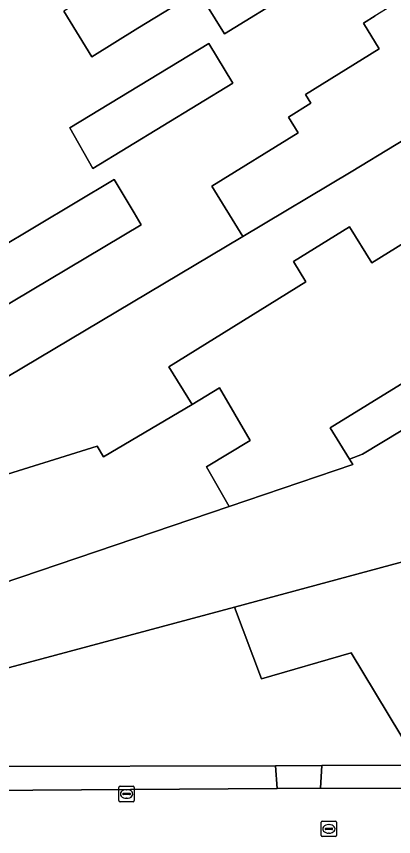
# Model space of a CAD drawing. Extents: x 157320 to 158835, y 386650 to 388491.
# Drawn here: x 158510.3 to 158534.7, y 387598.8 to 387651.9 of the extents above; entities that cross this region are included whole.
import ezdxf

# ---------------------------------------------------------------- set-up
doc = ezdxf.new("R2010")
doc.units = 0
for name, color, linetype in [('IMGEO_Erf', 7, 'Continuous'), ('IMGEO_Kolk', 7, 'Continuous'), ('IMGEO_Pand', 7, 'Continuous'), ('IMGEO_Rijbaan_lokaal_gesloten', 7, 'Continuous'), ('IMGEO_Rioolput', 7, 'Continuous'), ('IMGEO_Voetpad_open', 7, 'Continuous')]:
    doc.layers.add(name, color=color, linetype=linetype)

msp = doc.modelspace()

# ---------------------------------------------------------------- linework, layer by layer
at = {"layer": 'IMGEO_Erf'}
for points in [[(158528.086, 387653.47), (158523.779, 387650.811), (158522.064, 387653.591), (158518.162, 387651.183), (158515.171, 387649.338), (158513.352, 387652.285)], [(158508.571, 387627.932), (158524.969, 387637.683), (158522.961, 387640.933), (158528.557, 387644.397), (158527.922, 387645.423), (158529.382, 387646.326), (158529.036, 387646.885), (158533.816, 387649.845), (158532.785, 387651.51), (158533.543, 387651.98)], [(158539.835, 387639.983), (158533.339, 387635.96), (158531.888, 387638.303), (158528.255, 387636.053), (158529.063, 387634.749), (158520.155, 387629.232), (158521.667, 387626.79), (158523.455, 387627.855), (158525.445, 387624.455), (158522.599, 387622.741), (158524.082, 387620.172), (158532.106, 387622.892), (158531.89, 387623.242), (158530.639, 387625.276), (158540.599, 387631.406)]]:
    msp.add_lwpolyline(points, dxfattribs=at)
for points in [[(158522.753, 387650.191), (158524.315, 387647.619), (158515.232, 387642.095), (158513.748, 387644.719)], [(158516.625, 387641.384), (158517.911, 387639.223), (158518.377, 387638.44), (158508.798, 387632.744), (158508.992, 387636.845)], [(158508, 387603.309), (158508.172, 387603.309), (158527.091, 387603.352), (158530.102, 387603.378), (158536.392, 387603.403), (158535.982, 387604.099), (158531.998, 387610.673), (158526.167, 387609.006), (158524.416, 387613.638), (158508.037, 387609.247)]]:
    msp.add_lwpolyline(points, close=True, dxfattribs=at)
at = {"layer": 'IMGEO_Kolk'}
for p, q in [((158516.923, 387601.103), (158516.923, 387601.955)), ((158516.998, 387602.029), (158517.85, 387602.029)), ((158517.924, 387601.955), (158517.924, 387601.103)), ((158517.182, 387601.523), (158517.182, 387601.535)), ((158517.62, 387601.486), (158517.222, 387601.486)), ((158517.225, 387601.572), (158517.623, 387601.572)), ((158517.411, 387601.809), (158517.436, 387601.809)), ((158517.666, 387601.535), (158517.666, 387601.523)), ((158517.85, 387601.029), (158516.998, 387601.029)), ((158517.434, 387601.249), (158517.409, 387601.249))]:
    msp.add_line(p, q, dxfattribs=at)
for points in [[(158516.923, 387601.103), (158516.923, 387601.955)], [(158516.998, 387602.029), (158517.85, 387602.029)], [(158517.924, 387601.955), (158517.924, 387601.103)], [(158517.85, 387601.029), (158516.998, 387601.029)]]:
    msp.add_lwpolyline(points, dxfattribs=at)
for centre, radius, start, end in [((158517, 387601.953), 0.0765, 91.552, 178.448), ((158517, 387601.953), 0.0765, 91.552, 178.448), ((158517.848, 387601.953), 0.0765, 1.552, 88.448), ((158517.848, 387601.953), 0.0765, 1.552, 88.448), ((158517.222, 387601.532), 0.0403, 85.8775, 175.7526), ((158517.219, 387601.522), 0.0366, 178.938, 274.7102), ((158517.623, 387601.529), 0.043, 264.8664, 352.4533), ((158517.627, 387601.534), 0.0386, 1.7309, 96.639), ((158517, 387601.105), 0.0765, 181.552, 268.448), ((158517, 387601.105), 0.0765, 181.552, 268.448), ((158517.848, 387601.105), 0.0765, 271.552, 358.448), ((158517.848, 387601.105), 0.0765, 271.552, 358.448)]:
    msp.add_arc(centre, radius, start, end, dxfattribs=at)
for centre, major_axis, ratio, start_param, end_param in [((158517.41, 387601.529), (-0.387, 0.002), 0.722429, 4.712389, 7.853982), ((158517.435, 387601.529), (-0.39, 0.002), 0.717154, 1.570796, 4.712389)]:
    msp.add_ellipse(centre, major_axis=major_axis, ratio=ratio, start_param=start_param, end_param=end_param, dxfattribs=at)
at = {"layer": 'IMGEO_Pand'}
for points in [[(158527.509, 387660.965), (158516.343, 387654.13), (158513.352, 387652.285), (158515.171, 387649.338), (158518.162, 387651.183), (158522.064, 387653.591), (158523.779, 387650.811), (158528.086, 387653.47), (158528.768, 387653.102), (158530.025, 387653.878), (158530.001, 387654.699), (158530.982, 387655.305), (158530.349, 387656.33), (158530.728, 387657.032), (158529.98, 387658.244), (158529.203, 387658.221)], [(158532.003, 387641.865), (158543.682, 387648.957), (158542.443, 387650.957), (158542.601, 387651.632), (158542.062, 387652.503), (158541.373, 387652.665), (158540.815, 387653.566), (158539.378, 387652.675), (158539.098, 387652.502), (158537.793, 387654.612), (158533.543, 387651.98), (158532.785, 387651.51), (158533.816, 387649.845), (158529.036, 387646.885), (158529.382, 387646.326), (158527.922, 387645.423), (158528.557, 387644.397), (158522.961, 387640.933), (158524.969, 387637.683)], [(158515.232, 387642.095), (158524.315, 387647.619), (158522.753, 387650.191), (158513.748, 387644.719)], [(158529.063, 387634.749), (158528.255, 387636.053), (158531.888, 387638.303), (158533.339, 387635.96), (158539.835, 387639.983), (158542.328, 387641.527), (158546.578, 387644.16), (158546.047, 387645.016), (158546.218, 387645.741), (158545.713, 387646.556), (158545.076, 387646.706), (158543.682, 387648.957), (158532.003, 387641.865), (158524.969, 387637.683), (158508.571, 387627.932), (158508.284, 387621.835), (158515.513, 387624.081), (158515.923, 387623.39), (158521.667, 387626.79), (158520.155, 387629.232)], [(158518.377, 387638.44), (158517.911, 387639.223), (158516.625, 387641.384), (158508.992, 387636.845), (158508.798, 387632.744)], [(158552.087, 387635.313), (158550.885, 387637.266), (158551.036, 387637.9), (158550.388, 387638.953), (158549.721, 387639.112), (158549.228, 387639.913), (158544.97, 387637.293), (158542.451, 387635.742), (158541.29, 387635.213), (158540.494, 387634.645), (158539.973, 387633.831), (158539.981, 387632.643), (158540.334, 387631.837), (158540.599, 387631.406), (158530.639, 387625.276), (158531.89, 387623.242), (158532.739, 387623.558), (158540.367, 387628.175)], [(158508.051, 387614.739), (158508.037, 387609.247), (158524.416, 387613.638), (158537.803, 387617.254), (158548.317, 387623.638), (158549.602, 387621.486), (158556.306, 387625.44), (158558.066, 387626.491), (158553.331, 387634.274), (158552.893, 387634.004), (158552.087, 387635.313), (158540.367, 387628.175), (158532.739, 387623.558), (158531.89, 387623.242), (158532.106, 387622.892), (158524.082, 387620.172)], [(158524.082, 387620.172), (158522.599, 387622.741), (158525.445, 387624.455), (158523.455, 387627.855), (158521.667, 387626.79), (158515.923, 387623.39), (158515.513, 387624.081), (158508.284, 387621.835), (158508.051, 387614.739)], [(158542.465, 387607.91), (158561.949, 387620.108), (158558.066, 387626.491), (158556.306, 387625.44), (158549.602, 387621.486), (158548.317, 387623.638), (158537.803, 387617.254), (158524.416, 387613.638), (158526.167, 387609.006), (158531.998, 387610.673), (158535.982, 387604.099), (158536.142, 387604.193)]]:
    msp.add_lwpolyline(points, close=True, dxfattribs=at)
at = {"layer": 'IMGEO_Rijbaan_lokaal_gesloten'}
msp.add_lwpolyline([(158567.486, 387601.854), (158567.494, 387602.194), (158560.39, 387602.085), (158537.688, 387601.895), (158537.318, 387601.895), (158530.012, 387601.902), (158527.198, 387601.884), (158508.127, 387601.762)], dxfattribs=at)
at = {"layer": 'IMGEO_Rioolput'}
for p, q in [((158530.049, 387598.841), (158530.049, 387599.693)), ((158530.124, 387599.767), (158530.976, 387599.767)), ((158530.308, 387599.261), (158530.308, 387599.273)), ((158530.351, 387599.31), (158530.749, 387599.31)), ((158530.537, 387599.547), (158530.562, 387599.547)), ((158530.792, 387599.273), (158530.792, 387599.261)), ((158531.05, 387599.693), (158531.05, 387598.841)), ((158530.976, 387598.767), (158530.124, 387598.767)), ((158530.746, 387599.224), (158530.348, 387599.224)), ((158530.56, 387598.987), (158530.535, 387598.987))]:
    msp.add_line(p, q, dxfattribs=at)
for points in [[(158530.049, 387598.841), (158530.049, 387599.693)], [(158530.124, 387599.767), (158530.976, 387599.767)], [(158531.05, 387599.693), (158531.05, 387598.841)], [(158530.976, 387598.767), (158530.124, 387598.767)]]:
    msp.add_lwpolyline(points, dxfattribs=at)
for centre, radius, start, end in [((158530.126, 387599.691), 0.0765, 91.552, 178.448), ((158530.126, 387599.691), 0.0765, 91.552, 178.448), ((158530.348, 387599.27), 0.0403, 85.8775, 175.7526), ((158530.345, 387599.26), 0.0366, 178.938, 274.7102), ((158530.749, 387599.267), 0.043, 264.8664, 352.4533), ((158530.753, 387599.272), 0.0386, 1.7309, 96.639), ((158530.974, 387599.691), 0.0765, 1.552, 88.448), ((158530.974, 387599.691), 0.0765, 1.552, 88.448), ((158530.126, 387598.843), 0.0765, 181.552, 268.448), ((158530.126, 387598.843), 0.0765, 181.552, 268.448), ((158530.974, 387598.843), 0.0765, 271.552, 358.448), ((158530.974, 387598.843), 0.0765, 271.552, 358.448)]:
    msp.add_arc(centre, radius, start, end, dxfattribs=at)
for centre, major_axis, ratio, start_param, end_param in [((158530.536, 387599.267), (-0.387, 0.002), 0.722429, 4.712389, 7.853982), ((158530.561, 387599.267), (-0.39, 0.002), 0.717154, 1.570796, 4.712389)]:
    msp.add_ellipse(centre, major_axis=major_axis, ratio=ratio, start_param=start_param, end_param=end_param, dxfattribs=at)
at = {"layer": 'IMGEO_Voetpad_open'}
for points in [[(158535.982, 387604.099), (158536.392, 387603.403), (158530.102, 387603.378), (158530.012, 387601.902), (158537.318, 387601.895), (158537.688, 387601.895), (158536.142, 387604.193)], [(158527.091, 387603.352), (158508.172, 387603.309), (158508.127, 387601.762), (158527.198, 387601.884)], [(158527.091, 387603.352), (158527.198, 387601.884), (158530.012, 387601.902), (158530.102, 387603.378)]]:
    msp.add_lwpolyline(points, close=True, dxfattribs=at)

doc.saveas('drawing.dxf')
